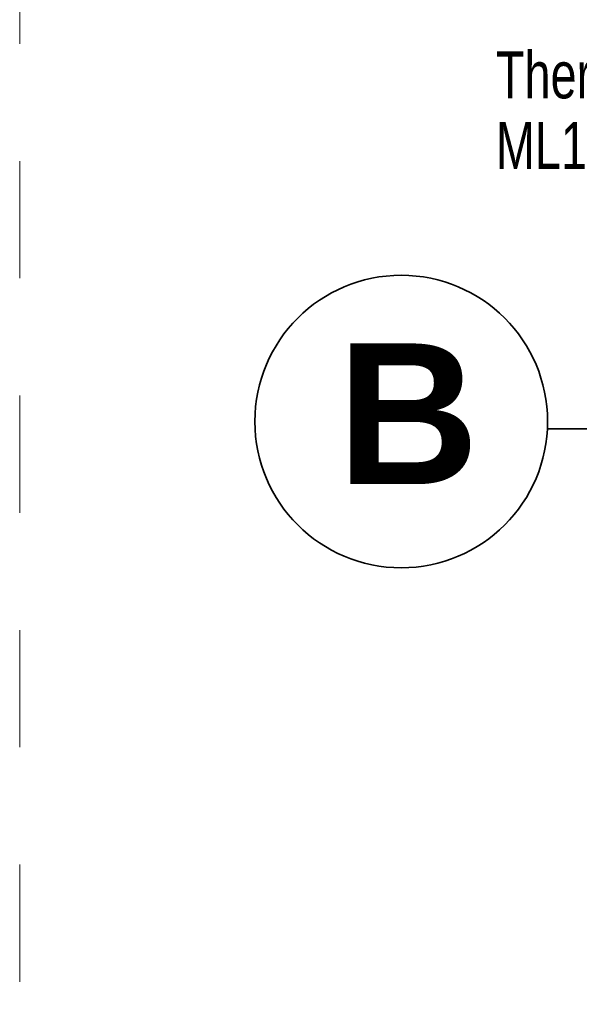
# Model space of a CAD drawing. Header units: metres. Extents: x 1316.5 to 1415.3, y -94.1 to -52.
# Tile 468 of 656: x 1399.8 to 1400.277, y -71.445 to -70.605. Entities that reach past the tile are written whole.
import ezdxf

# ---------------------------------------------------------------- set-up
doc = ezdxf.new("R2010")
doc.units = ezdxf.units.M
for name, pattern in [('AUSGEZOGEN', [0]), ('STRICHLINIE_S4', [0.008, 0.006, -0.002]), ('STRICHPUNKT2_S5', [0.1, 0.07, -0.01, 0.01, -0.01])]:
    doc.linetypes.add(name, pattern=pattern)
for name, color, linetype, lineweight in [('XR$4$Achsen', 4, 'AUSGEZOGEN', 13), ('XR$4$Text 1_100', 3, 'AUSGEZOGEN', 18), ('XR$4$Wand Mauerwerk tr_1', 42, 'AUSGEZOGEN', 18)]:
    doc.layers.add(name, color=color, linetype=linetype, lineweight=lineweight)
doc.styles.add('ARIAL', font='arial.ttf')

msp = doc.modelspace()

# ---------------------------------------------------------------- linework, layer by layer
at = {"layer": 'XR$4$Achsen', "color": 4, "linetype": 'STRICHPUNKT2_S5', "lineweight": 35, "transparency": 33554687}
msp.add_line((1400.24931, -70.95437), (1404.67296, -70.95437), dxfattribs=at)
at = {"layer": 'XR$4$Achsen', "color": 4, "linetype": 'AUSGEZOGEN', "lineweight": 35, "transparency": 33554687}
msp.add_circle((1400.12473, -70.94816), 0.12474, dxfattribs=at)
at = {"layer": 'XR$4$Wand Mauerwerk tr_1', "color": 7, "linetype": 'STRICHLINIE_S4', "lineweight": 18, "transparency": 33554687}
msp.add_line((1399.79951, -77.42603), (1399.79951, -69.45103), dxfattribs=at)

# ---------------------------------------------------------------- texts
at = {"layer": 'XR$4$Achsen', "color": 4, "linetype": 'AUSGEZOGEN', "lineweight": 35, "transparency": 33554687, "insert": (1400.07005, -71.00155), "char_height": 0.12, "width": 0.186482, "attachment_point": 7, "style": 'ARIAL'}
msp.add_mtext('\\A1;{\\fArial|i0|b1;\\H0.120000;\\W1.000000;\\C4;B}\\P', dxfattribs=at)
at = {"layer": 'XR$4$Text 1_100', "color": 3, "linetype": 'AUSGEZOGEN', "lineweight": 18, "transparency": 33554687, "insert": (1400.20546, -70.63257), "char_height": 0.04, "width": 0.2486415, "attachment_point": 1, "line_spacing_factor": 0.903614, "style": 'ARIAL'}
msp.add_mtext('\\A1;{\\fArial|i0|b0;\\H0.040000;\\W0.714286;\\C3;Thermowand}\\P{\\fArial|i0|b0;\\H0.040000;\\W0.714286;\\C3;ML150}\\P', dxfattribs=at)

doc.saveas('drawing.dxf')
